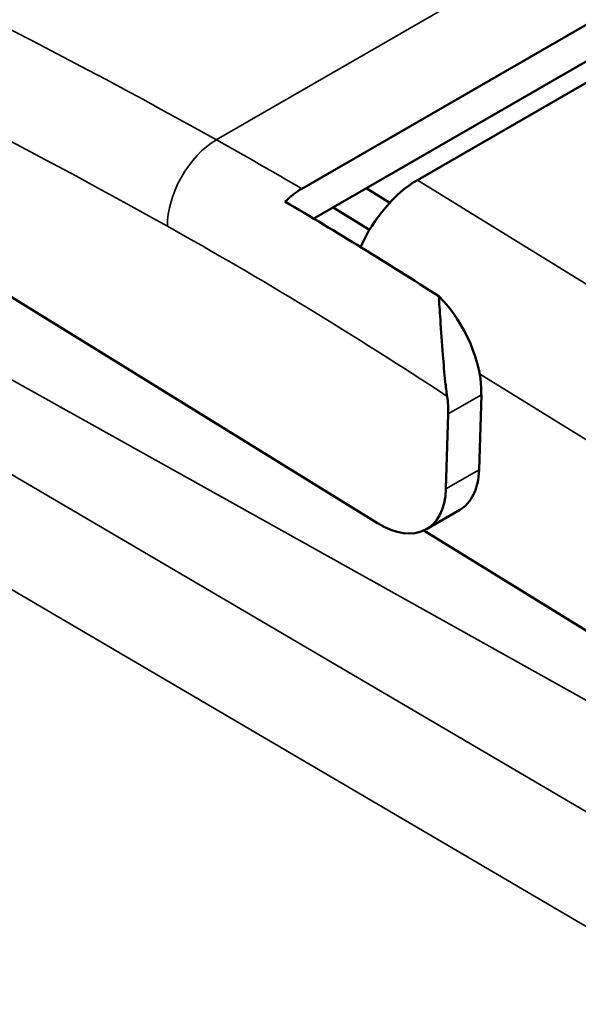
# Model space of a CAD drawing. Header units: millimetres. Extents: x 0 to 14369, y -869 to 2970.
# Tile 597 of 656: x 3656 to 3668, y 1467 to 1488. Entities that reach past the tile are written whole.
import ezdxf

# ---------------------------------------------------------------- set-up
doc = ezdxf.new("R2010")
doc.units = ezdxf.units.MM
doc.header["$LTSCALE"] = 10
doc.layers.add('Sichtbar (ISO)', color=7, linetype='Continuous', lineweight=50)
doc.layers.add('Sichtbar schmal (ISO)', color=7, linetype='Continuous', lineweight=35)

msp = doc.modelspace()

# ---------------------------------------------------------------- linework, layer by layer
at = {"layer": 'Sichtbar (ISO)'}
for p, q in [((3677.343, 1492.684), (3662.494, 1484.111)), ((3662.753, 1483.473), (3677.672, 1492.086)), ((3664.969, 1484.297), (3676.989, 1491.237)), ((3647.152, 1487.442), (3664.112, 1476.967)), ((3664.375, 1483.812), (3663.875, 1484.121)), ((3663.944, 1483.233), (3663.168, 1483.712)), ((3666.282, 1478.105), (3666.332, 1479.709)), ((3665.624, 1479.301), (3665.575, 1477.697)), ((3665.869, 1477.246), (3665.162, 1476.838)), ((3665.1, 1476.807), (3671.862, 1472.631))]:
    msp.add_line(p, q, dxfattribs=at)
for centre, major_axis, ratio, start_param, end_param in [((3664.919, 1482.694), (-1.051, -1.702), 0.556849, 3.943845, 4.948016), ((3661.431, 1402.67), (-49.957, 86.528), 0.57735, 5.441219, 5.487782), ((3664.918, 1480.582), (-1, 1.732), 0.57735, 3.892084, 5.130864), ((3664.211, 1480.174), (1, -1.732), 0.57735, 0.750492, 0.97184), ((3664.869, 1478.978), (1, -1.732), 0.57735, 0, 0.750492), ((3664.162, 1478.57), (1, -1.732), 0.57735, 5.462881, 7.033677)]:
    msp.add_ellipse(centre, major_axis=major_axis, ratio=ratio, start_param=start_param, end_param=end_param, dxfattribs=at)
for points, knots in [([(3755.304, 1489.847), (3731.733, 1476.238), (3708.109, 1462.658), (3666.194, 1438.664), (3647.923, 1428.24), (3629.622, 1417.833)], [0, 0, 0, 0, 10.000026, 10.000026, 17.703217, 17.703217, 17.703217, 17.703217]), ([(3755.375, 1485.466), (3731.805, 1471.858), (3708.181, 1458.277), (3666.285, 1434.295), (3648.034, 1423.882), (3629.752, 1413.486)], [0, 0, 0, 0, 10.000026, 10.000026, 17.694893, 17.694893, 17.694893, 17.694893]), ([(3665.601, 1479.674), (3665.586, 1479.772), (3665.573, 1479.876), (3665.541, 1480.174), (3665.525, 1480.369), (3665.489, 1480.823), (3665.472, 1481.077), (3665.443, 1481.508), (3665.432, 1481.677), (3665.425, 1481.813)], [0.29680528, 0.29680528, 0.29680528, 0.29680528, 0.31002829, 0.31002829, 0.33307659, 0.33307659, 0.36463144, 0.36463144, 0.39136167, 0.39136167, 0.39136167, 0.39136167]), ([(3755.406, 1481.106), (3731.836, 1467.498), (3708.212, 1453.917), (3666.324, 1429.94), (3648.082, 1419.532), (3629.809, 1409.141)], [0, 0, 0, 0, 10.000026, 10.000026, 17.691273, 17.691273, 17.691273, 17.691273]), ([(3755.397, 1476.767), (3731.827, 1463.159), (3708.203, 1449.578), (3666.312, 1425.6), (3648.068, 1415.19), (3629.792, 1404.798)], [0, 0, 0, 0, 10.000026, 10.000026, 17.692382, 17.692382, 17.692382, 17.692382]), ([(3720.681, 1474.213), (3697.058, 1460.631), (3673.383, 1447.078), (3644.013, 1430.336), (3638.368, 1427.122), (3632.721, 1423.909)], [0, 0, 0, 0, 10.000026, 10.000026, 12.377482, 12.377482, 12.377482, 12.377482]), ([(3755.348, 1472.449), (3731.777, 1458.841), (3708.153, 1445.26), (3666.249, 1421.274), (3647.99, 1410.857), (3629.7, 1400.456)], [0, 0, 0, 0, 10.000026, 10.000026, 17.698223, 17.698223, 17.698223, 17.698223]), ([(3755.258, 1468.152), (3731.687, 1454.543), (3708.063, 1440.963), (3666.134, 1416.962), (3647.85, 1406.531), (3629.534, 1396.117)], [0, 0, 0, 0, 10.000026, 10.000026, 17.708776, 17.708776, 17.708776, 17.708776])]:
    msp.add_open_spline(points, degree=3, knots=knots, dxfattribs=at)
msp.add_open_spline([(3662.138, 1483.838), (3662.25, 1483.945), (3662.381, 1484.046), (3662.494, 1484.111)], degree=3, dxfattribs=at)
at = {"layer": 'Sichtbar schmal (ISO)'}
for p, q in [((3675.521, 1493.73), (3660.671, 1485.157)), ((3664.969, 1484.297), (3674.862, 1478.186)), ((3673.844, 1470.231), (3654.36, 1481.106)), ((3673.398, 1475.766), (3666.296, 1480.153)), ((3666.332, 1479.709), (3665.624, 1479.301)), ((3654.36, 1479.14), (3673.844, 1467.703)), ((3665.575, 1477.697), (3666.282, 1478.105)), ((3672.776, 1465.875), (3653.291, 1477.311))]:
    msp.add_line(p, q, dxfattribs=at)
for centre, major_axis, ratio, start_param, end_param in [((3662.435, 1354.824), (79.199, -137.176), 0.57735, 2.371938, 2.484179), ((3661.374, 1354.212), (78.449, -135.877), 0.57735, 2.371938, 2.484179), ((3660.688, 1483.922), (-0.732, -1.309), 0.586368, 3.918994, 5.489741), ((3661.785, 1402.874), (50, -86.603), 0.57735, 2.346168, 2.371938), ((3660.724, 1402.262), (49.25, -85.304), 0.57735, 2.286119, 2.371938)]:
    msp.add_ellipse(centre, major_axis=major_axis, ratio=ratio, start_param=start_param, end_param=end_param, dxfattribs=at)
for points in [[(3629.294, 1426.061), (3671.422, 1449.97), (3713.382, 1473.989), (3755.174, 1498.118)], [(3629.515, 1414.702), (3671.556, 1438.567), (3713.432, 1462.541), (3755.14, 1486.621)], [(3629.578, 1410.352), (3671.61, 1434.213), (3713.476, 1458.181), (3755.174, 1482.255)], [(3629.567, 1406.009), (3671.6, 1429.871), (3713.468, 1453.84), (3755.168, 1477.915)], [(3720.782, 1474.457), (3691.545, 1457.646), (3662.225, 1440.878), (3632.824, 1424.152)], [(3629.482, 1401.673), (3671.528, 1425.542), (3713.408, 1449.518), (3755.121, 1473.601)], [(3629.377, 1419.058), (3660.363, 1436.647), (3691.259, 1454.295), (3722.063, 1472.001)], [(3629.324, 1397.344), (3671.394, 1421.226), (3713.298, 1445.216), (3755.034, 1469.313)]]:
    msp.add_open_spline(points, degree=3, dxfattribs=at)

doc.saveas('drawing.dxf')
